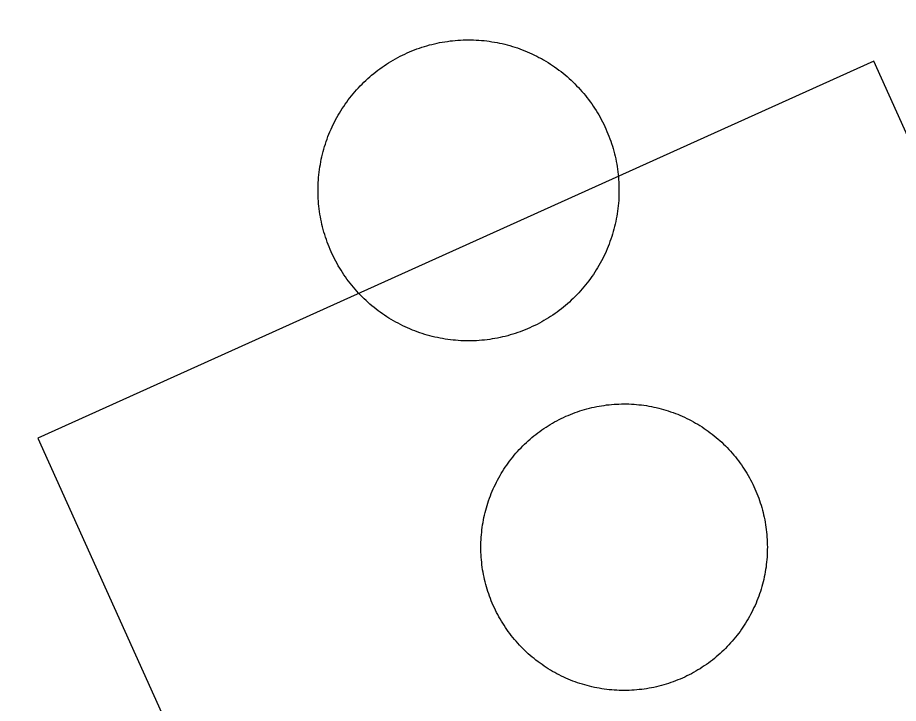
# Model space of a CAD drawing. Extents: x 3172231 to 3210228, y 940198 to 965780.
# Drawn here: x 3186410.51 to 3186448.92, y 951881.7 to 951911.6 of the extents above; entities that cross this region are included whole.
import ezdxf

# ---------------------------------------------------------------- set-up
doc = ezdxf.new("R2010")
doc.units = 0
for name, color, linetype in [('V-BLDG-OTLN', 7, 'Continuous'), ('V-DOMW-TANK', 7, 'Continuous'), ('V-TOPO-GNAM-IDEN', 7, 'Continuous')]:
    doc.layers.add(name, color=color, linetype=linetype)

msp = doc.modelspace()

# ---------------------------------------------------------------- linework, layer by layer
at = {"layer": 'V-BLDG-OTLN'}
msp.add_lwpolyline([(3186411.389, 951893.26), (3186427.837, 951856.798), (3186464.299, 951873.245), (3186447.852, 951909.707)], close=True, dxfattribs=at)
at = {"layer": 'V-DOMW-TANK'}
for points in [[(3186424.223, 951906.838), (3186424.272, 951906.94), (3186424.323, 951907.045), (3186424.376, 951907.145), (3186424.432, 951907.245), (3186424.487, 951907.346), (3186424.544, 951907.444), (3186424.606, 951907.542), (3186424.667, 951907.639), (3186424.729, 951907.735), (3186424.794, 951907.829), (3186424.86, 951907.923), (3186424.929, 951908.018), (3186424.999, 951908.108), (3186425.068, 951908.194), (3186425.142, 951908.286), (3186425.216, 951908.372), (3186425.292, 951908.458), (3186425.37, 951908.542), (3186425.447, 951908.626), (3186425.529, 951908.706), (3186425.609, 951908.788), (3186425.693, 951908.865), (3186425.777, 951908.943), (3186425.863, 951909.019), (3186425.949, 951909.095), (3186426.039, 951909.166), (3186426.127, 951909.24), (3186426.219, 951909.308), (3186426.31, 951909.377), (3186426.404, 951909.443), (3186426.498, 951909.508), (3186426.594, 951909.572), (3186426.691, 951909.633), (3186426.787, 951909.693), (3186426.887, 951909.752), (3186426.985, 951909.807), (3186427.086, 951909.863), (3186427.188, 951909.916), (3186427.291, 951909.967), (3186427.393, 951910.016), (3186427.497, 951910.063), (3186427.604, 951910.111), (3186427.708, 951910.154), (3186427.815, 951910.197), (3186427.923, 951910.236), (3186428.03, 951910.274), (3186428.138, 951910.311), (3186428.249, 951910.346), (3186428.358, 951910.379), (3186428.468, 951910.41), (3186428.579, 951910.438), (3186428.691, 951910.465), (3186428.804, 951910.489), (3186428.915, 951910.512), (3186429.027, 951910.535), (3186429.14, 951910.553), (3186429.253, 951910.569), (3186429.367, 951910.586), (3186429.48, 951910.598), (3186429.595, 951910.608), (3186429.709, 951910.618), (3186429.824, 951910.625), (3186429.939, 951910.631), (3186430.051, 951910.633), (3186430.166, 951910.635), (3186430.281, 951910.635), (3186430.395, 951910.631), (3186430.51, 951910.627), (3186430.625, 951910.618), (3186430.739, 951910.612), (3186430.852, 951910.6), (3186430.967, 951910.588), (3186431.079, 951910.571), (3186431.194, 951910.555), (3186431.309, 951910.537), (3186431.419, 951910.516), (3186431.532, 951910.494), (3186431.643, 951910.469), (3186431.753, 951910.442), (3186431.866, 951910.414), (3186431.976, 951910.383), (3186432.087, 951910.35), (3186432.196, 951910.315), (3186432.304, 951910.281), (3186432.413, 951910.242), (3186432.519, 951910.203), (3186432.626, 951910.16), (3186432.732, 951910.117), (3186432.837, 951910.072), (3186432.941, 951910.023), (3186433.045, 951909.973), (3186433.148, 951909.926), (3186433.248, 951909.871), (3186433.351, 951909.816), (3186433.449, 951909.76), (3186433.549, 951909.701), (3186433.646, 951909.642), (3186433.744, 951909.58), (3186433.838, 951909.517), (3186433.93, 951909.453)], [(3186433.93, 951909.453), (3186434.026, 951909.386), (3186434.119, 951909.318), (3186434.209, 951909.248), (3186434.299, 951909.177), (3186434.387, 951909.105), (3186434.475, 951909.031), (3186434.561, 951908.956), (3186434.645, 951908.878), (3186434.729, 951908.798), (3186434.811, 951908.718), (3186434.891, 951908.636), (3186434.971, 951908.554), (3186435.046, 951908.47), (3186435.122, 951908.384), (3186435.198, 951908.296), (3186435.27, 951908.208), (3186435.341, 951908.12), (3186435.411, 951908.028), (3186435.481, 951907.936), (3186435.546, 951907.843), (3186435.612, 951907.749), (3186435.675, 951907.653), (3186435.737, 951907.557), (3186435.796, 951907.458), (3186435.855, 951907.362), (3186435.911, 951907.262), (3186435.966, 951907.159), (3186436.021, 951907.059), (3186436.07, 951906.957), (3186436.119, 951906.854), (3186436.167, 951906.748), (3186436.214, 951906.643), (3186436.257, 951906.539), (3186436.3, 951906.432), (3186436.341, 951906.324), (3186436.375, 951906.217), (3186436.414, 951906.109), (3186436.449, 951905.998), (3186436.482, 951905.89), (3186436.513, 951905.781), (3186436.541, 951905.668), (3186436.568, 951905.556), (3186436.593, 951905.445), (3186436.617, 951905.331), (3186436.638, 951905.22), (3186436.656, 951905.107), (3186436.672, 951904.993), (3186436.689, 951904.88), (3186436.701, 951904.767), (3186436.713, 951904.653), (3186436.722, 951904.538), (3186436.73, 951904.423), (3186436.734, 951904.309), (3186436.738, 951904.194), (3186436.738, 951904.081), (3186436.738, 951903.965), (3186436.734, 951903.852), (3186436.73, 951903.737), (3186436.724, 951903.623), (3186436.713, 951903.508)], [(3186428.485, 951897.73), (3186428.374, 951897.761), (3186428.263, 951897.792), (3186428.155, 951897.827), (3186428.046, 951897.864), (3186427.94, 951897.9), (3186427.831, 951897.941), (3186427.725, 951897.982), (3186427.618, 951898.027), (3186427.514, 951898.072), (3186427.409, 951898.12), (3186427.305, 951898.169), (3186427.203, 951898.22), (3186427.104, 951898.273), (3186427, 951898.326), (3186426.901, 951898.386), (3186426.801, 951898.441), (3186426.705, 951898.5), (3186426.607, 951898.562), (3186426.512, 951898.625), (3186426.418, 951898.691), (3186426.324, 951898.756), (3186426.232, 951898.824), (3186426.142, 951898.894), (3186426.052, 951898.965), (3186425.963, 951899.039), (3186425.875, 951899.113), (3186425.789, 951899.191), (3186425.705, 951899.266), (3186425.621, 951899.344), (3186425.54, 951899.424), (3186425.46, 951899.506), (3186425.38, 951899.59), (3186425.304, 951899.674), (3186425.228, 951899.76), (3186425.152, 951899.844), (3186425.079, 951899.936), (3186425.009, 951900.026), (3186424.939, 951900.112), (3186424.87, 951900.206), (3186424.804, 951900.301), (3186424.739, 951900.395), (3186424.675, 951900.489), (3186424.614, 951900.587), (3186424.554, 951900.684), (3186424.495, 951900.782), (3186424.44, 951900.882), (3186424.384, 951900.983), (3186424.331, 951901.085), (3186424.28, 951901.185), (3186424.231, 951901.29), (3186424.182, 951901.394), (3186424.137, 951901.499), (3186424.094, 951901.603), (3186424.051, 951901.712), (3186424.01, 951901.818), (3186423.973, 951901.927), (3186423.936, 951902.035), (3186423.901, 951902.144), (3186423.868, 951902.254), (3186423.838, 951902.365), (3186423.809, 951902.476), (3186423.782, 951902.586), (3186423.758, 951902.699), (3186423.731, 951902.812), (3186423.713, 951902.924), (3186423.694, 951903.035), (3186423.676, 951903.149), (3186423.662, 951903.264), (3186423.649, 951903.377), (3186423.637, 951903.491), (3186423.629, 951903.606), (3186423.621, 951903.719), (3186423.616, 951903.833), (3186423.612, 951903.948), (3186423.612, 951904.063), (3186423.612, 951904.178), (3186423.616, 951904.292), (3186423.621, 951904.407), (3186423.627, 951904.522), (3186423.637, 951904.636), (3186423.647, 951904.749), (3186423.659, 951904.864), (3186423.672, 951904.976), (3186423.692, 951905.091), (3186423.711, 951905.204), (3186423.731, 951905.316), (3186423.754, 951905.429), (3186423.778, 951905.539), (3186423.805, 951905.652), (3186423.834, 951905.763), (3186423.864, 951905.873), (3186423.897, 951905.982), (3186423.93, 951906.092), (3186423.967, 951906.201), (3186424.006, 951906.309), (3186424.044, 951906.416), (3186424.087, 951906.522), (3186424.131, 951906.629), (3186424.176, 951906.735), (3186424.223, 951906.838)], [(3186436.713, 951903.508), (3186436.703, 951903.395), (3186436.691, 951903.28), (3186436.677, 951903.166), (3186436.658, 951903.053), (3186436.64, 951902.941), (3186436.619, 951902.826), (3186436.597, 951902.715), (3186436.572, 951902.603), (3186436.545, 951902.492), (3186436.517, 951902.381), (3186436.486, 951902.271), (3186436.453, 951902.16), (3186436.421, 951902.054), (3186436.384, 951901.943), (3186436.345, 951901.835), (3186436.306, 951901.728), (3186436.263, 951901.622), (3186436.22, 951901.517), (3186436.175, 951901.411), (3186436.128, 951901.308), (3186436.081, 951901.202), (3186436.027, 951901.099), (3186435.974, 951900.997), (3186435.919, 951900.897), (3186435.863, 951900.796), (3186435.806, 951900.698), (3186435.745, 951900.602), (3186435.683, 951900.503), (3186435.622, 951900.409), (3186435.556, 951900.315), (3186435.491, 951900.221), (3186435.421, 951900.129), (3186435.351, 951900.039), (3186435.282, 951899.948), (3186435.208, 951899.86), (3186435.134, 951899.772), (3186435.059, 951899.686), (3186434.981, 951899.602), (3186434.903, 951899.516), (3186434.821, 951899.436), (3186434.741, 951899.357), (3186434.657, 951899.277), (3186434.573, 951899.199), (3186434.487, 951899.123), (3186434.401, 951899.049), (3186434.311, 951898.976), (3186434.223, 951898.904), (3186434.131, 951898.834), (3186434.039, 951898.767), (3186433.947, 951898.701), (3186433.852, 951898.636), (3186433.756, 951898.572), (3186433.66, 951898.511), (3186433.564, 951898.449), (3186433.463, 951898.392), (3186433.367, 951898.335), (3186433.265, 951898.281), (3186433.162, 951898.228), (3186433.06, 951898.177), (3186432.957, 951898.128), (3186432.853, 951898.079), (3186432.746, 951898.034), (3186432.642, 951897.991), (3186432.535, 951897.948), (3186432.427, 951897.909), (3186432.32, 951897.87), (3186432.212, 951897.833), (3186432.101, 951897.798), (3186431.995, 951897.765), (3186431.882, 951897.735), (3186431.772, 951897.706), (3186431.659, 951897.679), (3186431.548, 951897.655), (3186431.436, 951897.63), (3186431.323, 951897.608), (3186431.21, 951897.591), (3186431.098, 951897.573), (3186430.983, 951897.558), (3186430.87, 951897.546), (3186430.756, 951897.534), (3186430.641, 951897.526), (3186430.526, 951897.517), (3186430.412, 951897.513), (3186430.297, 951897.509), (3186430.184, 951897.509), (3186430.07, 951897.509), (3186429.955, 951897.511), (3186429.84, 951897.517), (3186429.726, 951897.524), (3186429.611, 951897.532), (3186429.498, 951897.544), (3186429.384, 951897.556), (3186429.271, 951897.571), (3186429.156, 951897.587), (3186429.044, 951897.608), (3186428.931, 951897.628), (3186428.818, 951897.651), (3186428.708, 951897.675), (3186428.595, 951897.702), (3186428.485, 951897.73)], [(3186430.76, 951889.268), (3186430.774, 951889.377), (3186430.789, 951889.485), (3186430.807, 951889.592), (3186430.827, 951889.698), (3186430.848, 951889.807), (3186430.873, 951889.913), (3186430.897, 951890.018), (3186430.926, 951890.122), (3186430.954, 951890.229), (3186430.985, 951890.331), (3186431.018, 951890.437), (3186431.053, 951890.54), (3186431.088, 951890.644), (3186431.126, 951890.747), (3186431.167, 951890.847), (3186431.208, 951890.949), (3186431.251, 951891.05), (3186431.296, 951891.148), (3186431.344, 951891.246), (3186431.393, 951891.345), (3186431.442, 951891.441), (3186431.495, 951891.537), (3186431.548, 951891.631), (3186431.604, 951891.726), (3186431.661, 951891.818), (3186431.718, 951891.91), (3186431.78, 951892.004), (3186431.841, 951892.09), (3186431.903, 951892.18), (3186431.968, 951892.268), (3186432.036, 951892.354), (3186432.103, 951892.44), (3186432.171, 951892.524), (3186432.243, 951892.606), (3186432.314, 951892.69), (3186432.388, 951892.77), (3186432.464, 951892.848), (3186432.54, 951892.926), (3186432.617, 951893.004), (3186432.697, 951893.077), (3186432.777, 951893.151), (3186432.857, 951893.227), (3186432.941, 951893.294), (3186433.025, 951893.364), (3186433.111, 951893.432), (3186433.197, 951893.499), (3186433.285, 951893.563), (3186433.373, 951893.626), (3186433.463, 951893.69), (3186433.555, 951893.749), (3186433.648, 951893.808), (3186433.74, 951893.864), (3186433.834, 951893.919), (3186433.928, 951893.974), (3186434.024, 951894.026), (3186434.121, 951894.077), (3186434.219, 951894.126), (3186434.317, 951894.173), (3186434.416, 951894.218), (3186434.516, 951894.261), (3186434.616, 951894.302), (3186434.719, 951894.343), (3186434.821, 951894.382), (3186434.923, 951894.417), (3186435.026, 951894.452), (3186435.13, 951894.484), (3186435.235, 951894.517), (3186435.339, 951894.546), (3186435.446, 951894.572), (3186435.552, 951894.599), (3186435.659, 951894.622), (3186435.765, 951894.644), (3186435.872, 951894.665), (3186435.98, 951894.681), (3186436.087, 951894.697), (3186436.195, 951894.712), (3186436.304, 951894.724), (3186436.412, 951894.734), (3186436.521, 951894.744), (3186436.629, 951894.751), (3186436.738, 951894.755), (3186436.849, 951894.759), (3186436.957, 951894.759), (3186437.066, 951894.759), (3186437.174, 951894.757), (3186437.285, 951894.751), (3186437.393, 951894.744), (3186437.502, 951894.736), (3186437.61, 951894.726), (3186437.721, 951894.714), (3186437.828, 951894.699), (3186437.934, 951894.683), (3186438.043, 951894.665), (3186438.149, 951894.646), (3186438.258, 951894.624), (3186438.362, 951894.601), (3186438.469, 951894.574), (3186438.575, 951894.548), (3186438.679, 951894.519), (3186438.784, 951894.488)], [(3186438.784, 951894.488), (3186438.888, 951894.456), (3186438.991, 951894.421), (3186439.095, 951894.384), (3186439.196, 951894.345), (3186439.298, 951894.306), (3186439.398, 951894.265), (3186439.499, 951894.22), (3186439.599, 951894.175), (3186439.697, 951894.128), (3186439.794, 951894.081), (3186439.89, 951894.032), (3186439.984, 951893.978), (3186440.082, 951893.925), (3186440.177, 951893.87), (3186440.269, 951893.813), (3186440.361, 951893.753), (3186440.451, 951893.694), (3186440.541, 951893.632), (3186440.631, 951893.569), (3186440.717, 951893.503), (3186440.805, 951893.438), (3186440.889, 951893.37), (3186440.973, 951893.301), (3186441.057, 951893.229), (3186441.139, 951893.157), (3186441.219, 951893.084), (3186441.299, 951893.01), (3186441.377, 951892.932), (3186441.452, 951892.854), (3186441.528, 951892.776), (3186441.602, 951892.694), (3186441.674, 951892.615), (3186441.743, 951892.531), (3186441.815, 951892.447), (3186441.883, 951892.359), (3186441.948, 951892.275), (3186442.012, 951892.186), (3186442.077, 951892.098), (3186442.139, 951892.008), (3186442.2, 951891.918), (3186442.257, 951891.826), (3186442.315, 951891.736), (3186442.37, 951891.64), (3186442.423, 951891.543), (3186442.476, 951891.449), (3186442.526, 951891.351), (3186442.575, 951891.255), (3186442.622, 951891.156), (3186442.667, 951891.056), (3186442.712, 951890.956), (3186442.753, 951890.855), (3186442.792, 951890.755), (3186442.831, 951890.653), (3186442.868, 951890.55), (3186442.902, 951890.446), (3186442.935, 951890.341), (3186442.966, 951890.237), (3186442.995, 951890.132), (3186443.023, 951890.028), (3186443.048, 951889.921)], [(3186443.048, 951889.921), (3186443.072, 951889.815), (3186443.093, 951889.708), (3186443.113, 951889.6), (3186443.132, 951889.493), (3186443.148, 951889.385), (3186443.163, 951889.276), (3186443.175, 951889.168), (3186443.185, 951889.059), (3186443.193, 951888.951), (3186443.201, 951888.84), (3186443.208, 951888.734), (3186443.208, 951888.625), (3186443.21, 951888.516), (3186443.208, 951888.406), (3186443.208, 951888.297), (3186443.201, 951888.189), (3186443.195, 951888.08), (3186443.185, 951887.972), (3186443.175, 951887.863), (3186443.163, 951887.755), (3186443.15, 951887.646), (3186443.134, 951887.538), (3186443.115, 951887.431), (3186443.095, 951887.322), (3186443.075, 951887.216), (3186443.05, 951887.109), (3186443.025, 951887.003), (3186442.999, 951886.899), (3186442.966, 951886.794), (3186442.939, 951886.688), (3186442.905, 951886.585), (3186442.87, 951886.481), (3186442.835, 951886.378), (3186442.796, 951886.276), (3186442.757, 951886.176), (3186442.714, 951886.073), (3186442.671, 951885.973), (3186442.626, 951885.875), (3186442.581, 951885.776), (3186442.53, 951885.678), (3186442.481, 951885.582), (3186442.427, 951885.485), (3186442.374, 951885.391), (3186442.319, 951885.297), (3186442.261, 951885.205), (3186442.204, 951885.113), (3186442.145, 951885.021), (3186442.081, 951884.93), (3186442.018, 951884.842), (3186441.952, 951884.754), (3186441.887, 951884.668), (3186441.819, 951884.582), (3186441.751, 951884.498), (3186441.68, 951884.416), (3186441.608, 951884.334), (3186441.534, 951884.253), (3186441.459, 951884.175), (3186441.383, 951884.097), (3186441.305, 951884.019), (3186441.225, 951883.945), (3186441.145, 951883.872), (3186441.063, 951883.798), (3186440.981, 951883.728), (3186440.897, 951883.659), (3186440.811, 951883.591), (3186440.725, 951883.523), (3186440.637, 951883.458), (3186440.549, 951883.396), (3186440.459, 951883.333), (3186440.367, 951883.274), (3186440.277, 951883.214), (3186440.183, 951883.157), (3186440.089, 951883.102), (3186439.994, 951883.048), (3186439.898, 951882.995), (3186439.802, 951882.946), (3186439.703, 951882.897), (3186439.605, 951882.85), (3186439.507, 951882.805), (3186439.407, 951882.762), (3186439.306, 951882.721), (3186439.204, 951882.68), (3186439.103, 951882.641), (3186438.999, 951882.604), (3186438.897, 951882.571), (3186438.794, 951882.538), (3186438.688, 951882.506), (3186438.585, 951882.477), (3186438.477, 951882.45), (3186438.37, 951882.424), (3186438.264, 951882.399), (3186438.157, 951882.379), (3186438.051, 951882.358), (3186437.942, 951882.342), (3186437.836, 951882.325), (3186437.727, 951882.309), (3186437.619, 951882.299), (3186437.512, 951882.286), (3186437.402, 951882.278), (3186437.293, 951882.272)], [(3186437.293, 951882.272), (3186437.184, 951882.268), (3186437.074, 951882.264), (3186436.965, 951882.264), (3186436.857, 951882.264), (3186436.748, 951882.266), (3186436.64, 951882.272), (3186436.529, 951882.278), (3186436.421, 951882.286), (3186436.312, 951882.297), (3186436.203, 951882.309), (3186436.097, 951882.323), (3186435.99, 951882.342), (3186435.88, 951882.358), (3186435.773, 951882.377), (3186435.667, 951882.399), (3186435.56, 951882.422), (3186435.454, 951882.448), (3186435.349, 951882.475), (3186435.245, 951882.504), (3186435.139, 951882.534), (3186435.034, 951882.567), (3186434.932, 951882.602), (3186434.829, 951882.641), (3186434.727, 951882.676), (3186434.624, 951882.717), (3186434.524, 951882.76), (3186434.424, 951882.8), (3186434.325, 951882.85), (3186434.227, 951882.893), (3186434.129, 951882.942), (3186434.033, 951882.993), (3186433.936, 951883.044), (3186433.84, 951883.097), (3186433.748, 951883.153), (3186433.654, 951883.21), (3186433.562, 951883.269), (3186433.471, 951883.329), (3186433.381, 951883.39), (3186433.293, 951883.454), (3186433.205, 951883.519), (3186433.117, 951883.585), (3186433.033, 951883.655), (3186432.949, 951883.722), (3186432.865, 951883.794), (3186432.783, 951883.865), (3186432.703, 951883.939), (3186432.624, 951884.013), (3186432.546, 951884.091), (3186432.472, 951884.169), (3186432.394, 951884.246), (3186432.32, 951884.326), (3186432.249, 951884.408), (3186432.177, 951884.492), (3186432.107, 951884.576), (3186432.04, 951884.66), (3186431.974, 951884.748), (3186431.909, 951884.834), (3186431.843, 951884.924), (3186431.786, 951885.014), (3186431.727, 951885.104), (3186431.667, 951885.197), (3186431.608, 951885.289), (3186431.552, 951885.381), (3186431.499, 951885.477), (3186431.446, 951885.573), (3186431.399, 951885.67), (3186431.348, 951885.768), (3186431.301, 951885.866), (3186431.255, 951885.967), (3186431.212, 951886.065), (3186431.169, 951886.167), (3186431.131, 951886.268), (3186431.092, 951886.37), (3186431.055, 951886.473), (3186431.02, 951886.577), (3186430.987, 951886.679), (3186430.956, 951886.786), (3186430.928, 951886.89), (3186430.899, 951886.995), (3186430.875, 951887.101), (3186430.85, 951887.208), (3186430.832, 951887.314), (3186430.809, 951887.423), (3186430.791, 951887.531), (3186430.774, 951887.638), (3186430.76, 951887.746), (3186430.748, 951887.853), (3186430.737, 951887.961), (3186430.729, 951888.07), (3186430.723, 951888.181), (3186430.717, 951888.289), (3186430.715, 951888.398), (3186430.713, 951888.506), (3186430.715, 951888.617), (3186430.717, 951888.725), (3186430.721, 951888.834), (3186430.729, 951888.942), (3186430.737, 951889.049), (3186430.748, 951889.16), (3186430.76, 951889.268)]]:
    msp.add_lwpolyline(points, dxfattribs=at)

# ---------------------------------------------------------------- texts
at = {"layer": 'V-TOPO-GNAM-IDEN'}
msp.add_text('ENGINEER', height=99.9998, rotation=300.2215, dxfattribs=at).set_placement((3186125.564, 952029.905))

doc.saveas('drawing.dxf')
